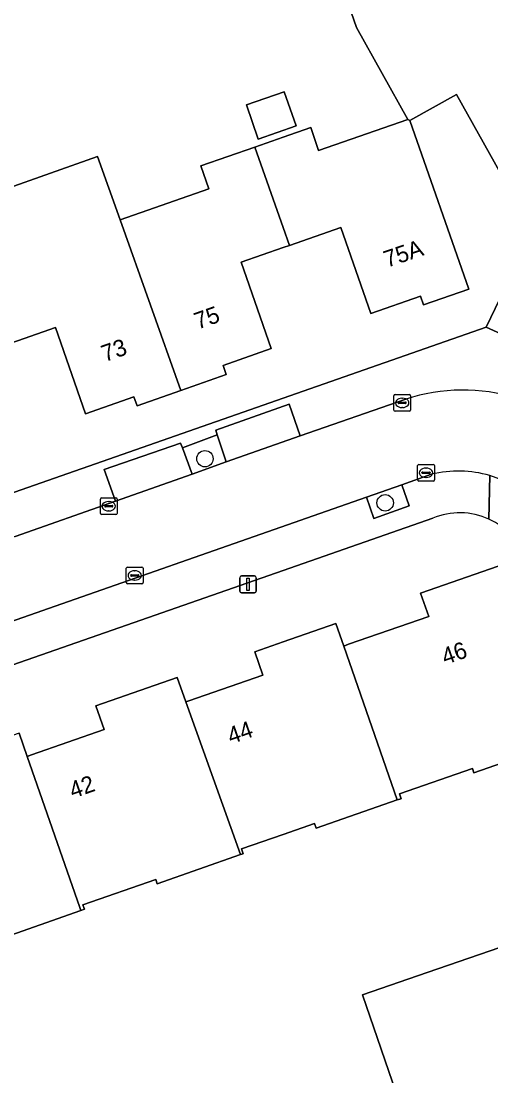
# Model space of a CAD drawing. Extents: x 158472 to 159562, y 388525 to 389606.
# Drawn here: x 158984.4 to 159012.4, y 389239.9 to 389302.9 of the extents above; entities that cross this region are included whole.
import ezdxf

# ---------------------------------------------------------------- set-up
doc = ezdxf.new("R2010")
doc.units = 0
for name, color, linetype in [('IMGEO_Boom', 7, 'Continuous'), ('IMGEO_Erf', 7, 'Continuous'), ('IMGEO_Groenvoorziening', 7, 'Continuous'), ('IMGEO_Kolk', 7, 'Continuous'), ('IMGEO_Lichtmast', 7, 'Continuous'), ('IMGEO_Pand', 7, 'Continuous'), ('IMGEO_Pand_nummerreeks', 7, 'Continuous'), ('IMGEO_Parkeervlak_open', 7, 'Continuous'), ('IMGEO_Rijbaan_lokaal_open', 7, 'Continuous'), ('IMGEO_Voetpad_open', 7, 'Continuous')]:
    doc.layers.add(name, color=color, linetype=linetype)

msp = doc.modelspace()

# ---------------------------------------------------------------- linework, layer by layer
at = {"layer": 'IMGEO_Boom'}
for centre in [(158995.341, 389276.771), (159006.089, 389274.138)]:
    msp.add_circle(centre, 0.489, dxfattribs=at)
at = {"layer": 'IMGEO_Erf'}
for points in [[(158980.511, 389291.811), (158988.94, 389294.804), (158990.285, 389291.016), (158995.58, 389292.865), (158995.1, 389294.24), (158998.314, 389295.362), (159000, 389295.951), (159001.645, 389296.525), (159002.122, 389295.158), (159007.431, 389297.012), (159004.373, 389302.5), (159003.061, 389306.299)], [(159012.966, 389293.813), (159010.349, 389298.509), (159007.567, 389296.959), (159011.081, 389286.893), (159008.375, 389285.949), (159008.192, 389286.472), (159005.23, 389285.438), (159003.438, 389290.57), (159000.375, 389289.5), (159000, 389289.369), (158997.496, 389288.495), (158999.296, 389283.34), (158996.419, 389282.336), (158996.609, 389281.792), (158993.897, 389280.845), (158991.289, 389279.934), (158991.105, 389280.461), (158988.218, 389279.453), (158986.425, 389284.59), (158983.42, 389283.541)], [(158955.384, 389264.778), (158959.94, 389266.371), (159000, 389280.376), (159012.117, 389284.612), (159015.63, 389291.923)], [(159008.923, 389273.222), (159000, 389270.106), (158963.868, 389257.489)], [(158984.255, 389260.401), (158984.741, 389259.009), (158984.995, 389259.098), (158989.331, 389260.612), (158988.838, 389262.025), (158993.68, 389263.716), (158994.201, 389262.264), (158994.385, 389262.328), (158998.794, 389263.867), (158998.31, 389265.253), (159000, 389265.843), (159003.143, 389266.941), (159003.613, 389265.593), (159003.91, 389265.697), (159008.684, 389267.363), (159008.198, 389268.753), (159013.277, 389270.527)], [(159016.958, 389259.985), (159012.238, 389258.337), (159011.385, 389258.039), (159011.297, 389258.293), (159006.933, 389256.769), (159007.032, 389256.487), (159006.812, 389256.41), (159001.98, 389254.723), (159001.88, 389255.011), (159000, 389254.355), (158997.525, 389253.491), (158997.624, 389253.206), (158997.468, 389253.152), (158992.498, 389251.416), (158992.411, 389251.667), (158988.062, 389250.149), (158988.115, 389250), (158988.154, 389249.888), (158987.948, 389249.816), (158983.073, 389248.114)], [(159013.061, 389231.4), (159011.409, 389236.198), (159008.081, 389235.052), (159004.731, 389244.781), (159008.021, 389245.914), (159012.923, 389247.602)]]:
    msp.add_lwpolyline(points, dxfattribs=at)
msp.add_lwpolyline([(158997.81, 389297.882), (159000.064, 389298.669), (159000.776, 389296.627), (158998.522, 389295.841)], close=True, dxfattribs=at)
for centre, radius, start, end in [((159010.53, 389269.354), 4.189, 65.38366, 112.5654), ((159010.529, 389269.352), 4.191, 18.23235, 65.38386)]:
    msp.add_arc(centre, radius, start, end, dxfattribs=at)
at = {"layer": 'IMGEO_Groenvoorziening'}
for points in [[(158996.068, 389278.193), (158994.009, 389277.415), (158994.573, 389275.858), (158996.611, 389276.582)], [(159007.088, 389275.207), (159004.981, 389274.47), (159005.42, 389273.2), (159007.526, 389273.959)]]:
    msp.add_lwpolyline(points, close=True, dxfattribs=at)
at = {"layer": 'IMGEO_Kolk'}
for p, q in [((159006.602, 389279.676), (159006.602, 389280.528)), ((159006.677, 389280.602), (159007.529, 389280.602)), ((159007.09, 389280.382), (159007.115, 389280.382)), ((159007.603, 389280.528), (159007.603, 389279.676)), ((159006.861, 389280.096), (159006.861, 389280.108)), ((159007.299, 389280.059), (159006.901, 389280.059)), ((159006.904, 389280.145), (159007.302, 389280.145)), ((159007.113, 389279.822), (159007.088, 389279.822)), ((159007.345, 389280.108), (159007.345, 389280.096)), ((159007.529, 389279.602), (159006.677, 389279.602)), ((159008.023, 389275.508), (159008.023, 389276.36)), ((159008.098, 389276.434), (159008.95, 389276.434)), ((159008.325, 389275.977), (159008.723, 389275.977)), ((159008.511, 389276.214), (159008.536, 389276.214)), ((159009.024, 389276.36), (159009.024, 389275.508)), ((159008.95, 389275.434), (159008.098, 389275.434)), ((159008.282, 389275.928), (159008.282, 389275.94)), ((159008.72, 389275.891), (159008.322, 389275.891)), ((159008.534, 389275.654), (159008.509, 389275.654)), ((159008.766, 389275.94), (159008.766, 389275.928)), ((158989.106, 389273.511), (158989.106, 389274.363)), ((158989.181, 389274.437), (158990.033, 389274.437)), ((158989.594, 389274.217), (158989.619, 389274.217)), ((158990.107, 389274.363), (158990.107, 389273.511)), ((158989.365, 389273.931), (158989.365, 389273.943)), ((158989.803, 389273.894), (158989.405, 389273.894)), ((158989.408, 389273.98), (158989.806, 389273.98)), ((158989.617, 389273.657), (158989.592, 389273.657)), ((158989.849, 389273.943), (158989.849, 389273.931)), ((158990.033, 389273.437), (158989.181, 389273.437)), ((158990.727, 389270.306), (158991.579, 389270.306)), ((158990.652, 389269.38), (158990.652, 389270.232)), ((158990.911, 389269.8), (158990.911, 389269.812)), ((158991.349, 389269.763), (158990.951, 389269.763)), ((158990.954, 389269.849), (158991.352, 389269.849)), ((158991.14, 389270.086), (158991.165, 389270.086)), ((158991.395, 389269.812), (158991.395, 389269.8)), ((158991.653, 389270.232), (158991.653, 389269.38)), ((158991.579, 389269.306), (158990.727, 389269.306)), ((158991.163, 389269.526), (158991.138, 389269.526))]:
    msp.add_line(p, q, dxfattribs=at)
for points in [[(159006.602, 389279.676), (159006.602, 389280.528)], [(159006.677, 389280.602), (159007.529, 389280.602)], [(159007.603, 389280.528), (159007.603, 389279.676)], [(159007.529, 389279.602), (159006.677, 389279.602)], [(159008.023, 389275.508), (159008.023, 389276.36)], [(159008.098, 389276.434), (159008.95, 389276.434)], [(159009.024, 389276.36), (159009.024, 389275.508)], [(159008.95, 389275.434), (159008.098, 389275.434)], [(158989.106, 389273.511), (158989.106, 389274.363)], [(158989.181, 389274.437), (158990.033, 389274.437)], [(158990.107, 389274.363), (158990.107, 389273.511)], [(158990.033, 389273.437), (158989.181, 389273.437)], [(158990.727, 389270.306), (158991.579, 389270.306)], [(158990.652, 389269.38), (158990.652, 389270.232)], [(158991.653, 389270.232), (158991.653, 389269.38)], [(158991.579, 389269.306), (158990.727, 389269.306)]]:
    msp.add_lwpolyline(points, dxfattribs=at)
for centre, radius, start, end in [((159006.679, 389280.526), 0.0765, 91.55205, 178.44795), ((159006.679, 389280.526), 0.0765, 91.55205, 178.44795), ((159007.527, 389280.526), 0.0765, 1.55205, 88.44795), ((159007.527, 389280.526), 0.0765, 1.55205, 88.44795), ((159006.901, 389280.105), 0.0403, 85.87752, 175.75265), ((159006.898, 389280.095), 0.0366, 178.93798, 274.71019), ((159007.302, 389280.102), 0.043, 264.86636, 352.45326), ((159007.306, 389280.107), 0.0386, 1.73085, 96.63898), ((159006.679, 389279.678), 0.0765, 181.55205, 268.44795), ((159006.679, 389279.678), 0.0765, 181.55205, 268.44795), ((159007.527, 389279.678), 0.0765, 271.55205, 358.44795), ((159007.527, 389279.678), 0.0765, 271.55205, 358.44795), ((159008.1, 389276.358), 0.0765, 91.55205, 178.44795), ((159008.1, 389276.358), 0.0765, 91.55205, 178.44795), ((159008.322, 389275.937), 0.0403, 85.87752, 175.75265), ((159008.727, 389275.939), 0.0386, 1.73085, 96.63898), ((159008.948, 389276.358), 0.0765, 1.55205, 88.44795), ((159008.948, 389276.358), 0.0765, 1.55205, 88.44795), ((159008.1, 389275.51), 0.0765, 181.55205, 268.44795), ((159008.1, 389275.51), 0.0765, 181.55205, 268.44795), ((159008.319, 389275.927), 0.0366, 178.93798, 274.71019), ((159008.723, 389275.934), 0.043, 264.86636, 352.45326), ((159008.948, 389275.51), 0.0765, 271.55205, 358.44795), ((159008.948, 389275.51), 0.0765, 271.55205, 358.44795), ((158989.183, 389274.361), 0.0765, 91.55205, 178.44795), ((158989.183, 389274.361), 0.0765, 91.55205, 178.44795), ((158990.031, 389274.361), 0.0765, 1.55205, 88.44795), ((158990.031, 389274.361), 0.0765, 1.55205, 88.44795), ((158989.183, 389273.513), 0.0765, 181.55205, 268.44795), ((158989.183, 389273.513), 0.0765, 181.55205, 268.44795), ((158989.405, 389273.94), 0.0403, 85.87752, 175.75265), ((158989.402, 389273.93), 0.0366, 178.93798, 274.71019), ((158989.806, 389273.937), 0.043, 264.86636, 352.45326), ((158989.81, 389273.942), 0.0386, 1.73085, 96.63898), ((158990.031, 389273.513), 0.0765, 271.55205, 358.44795), ((158990.031, 389273.513), 0.0765, 271.55205, 358.44795), ((158990.729, 389270.23), 0.0765, 91.55205, 178.44795), ((158990.729, 389270.23), 0.0765, 91.55205, 178.44795), ((158991.577, 389270.23), 0.0765, 1.55205, 88.44795), ((158991.577, 389270.23), 0.0765, 1.55205, 88.44795), ((158990.951, 389269.809), 0.0403, 85.87752, 175.75265), ((158990.948, 389269.799), 0.0366, 178.93798, 274.71019), ((158991.352, 389269.806), 0.043, 264.86636, 352.45326), ((158991.356, 389269.811), 0.0386, 1.73085, 96.63898), ((158990.729, 389269.382), 0.0765, 181.55205, 268.44795), ((158990.729, 389269.382), 0.0765, 181.55205, 268.44795), ((158991.577, 389269.382), 0.0765, 271.55205, 358.44795), ((158991.577, 389269.382), 0.0765, 271.55205, 358.44795)]:
    msp.add_arc(centre, radius, start, end, dxfattribs=at)
for centre, major_axis, ratio, start_param, end_param in [((159007.089, 389280.102), (-0.387, 0.002), 0.722429, 4.712389, 7.853982), ((159007.114, 389280.102), (-0.39, 0.002), 0.717154, 1.570796, 4.712389), ((159008.51, 389275.934), (-0.387, 0.002), 0.722429, 4.712389, 7.853982), ((159008.535, 389275.934), (-0.39, 0.002), 0.717154, 1.570796, 4.712389), ((158989.593, 389273.937), (-0.387, 0.002), 0.722429, 4.712389, 7.853982), ((158989.618, 389273.937), (-0.39, 0.002), 0.717154, 1.570796, 4.712389), ((158991.139, 389269.806), (-0.387, 0.002), 0.722429, 4.712389, 7.853982), ((158991.164, 389269.806), (-0.39, 0.002), 0.717154, 1.570796, 4.712389)]:
    msp.add_ellipse(centre, major_axis=major_axis, ratio=ratio, start_param=start_param, end_param=end_param, dxfattribs=at)
at = {"layer": 'IMGEO_Lichtmast'}
for p, q in [((158997.413, 389268.874), (158997.413, 389269.674)), ((158997.413, 389269.674), (158997.413, 389268.874)), ((158997.513, 389269.774), (158998.303, 389269.774)), ((158998.303, 389269.774), (158997.513, 389269.774)), ((158998.403, 389269.674), (158998.403, 389268.874)), ((158998.403, 389268.874), (158998.403, 389269.674)), ((158998.303, 389268.774), (158997.513, 389268.774)), ((158997.513, 389268.774), (158998.303, 389268.774))]:
    msp.add_line(p, q, dxfattribs=at)
msp.add_lwpolyline([(158997.833, 389269.649), (158997.983, 389269.649), (158997.983, 389268.899), (158997.833, 389268.899), (158997.833, 389269.649)], dxfattribs=at)
for centre, start, end in [((158997.513, 389269.674), 90, 180), ((158997.513, 389269.674), 90, 180), ((158998.303, 389269.674), 0, 90), ((158998.303, 389269.674), 360, 90), ((158997.513, 389268.874), 180, 270), ((158997.513, 389268.874), 180, 270), ((158998.303, 389268.874), 270, 0), ((158998.303, 389268.874), 270, 0)]:
    msp.add_arc(centre, 0.1, start, end, dxfattribs=at)
at = {"layer": 'IMGEO_Pand'}
for points in [[(159007.567, 389296.959), (159010.349, 389298.509), (159012.966, 389293.813), (159015.619, 389295.291), (159015.88, 389294.822), (159018.317, 389296.18), (159013.055, 389305.564), (159010.78, 389309.622), (159006.472, 389307.221), (159006.056, 389307.968), (159003.061, 389306.299), (159004.373, 389302.5), (159007.431, 389297.012)], [(158997.81, 389297.882), (158998.522, 389295.841), (159000.776, 389296.627), (159000.064, 389298.669)], [(159007.567, 389296.959), (159007.431, 389297.012), (159002.122, 389295.158), (159001.645, 389296.525), (159000, 389295.951), (158998.314, 389295.362), (159000, 389290.568), (159000.375, 389289.5), (159003.438, 389290.57), (159005.23, 389285.438), (159008.192, 389286.472), (159008.375, 389285.949), (159011.081, 389286.893)], [(158993.897, 389280.845), (158996.609, 389281.792), (158996.419, 389282.336), (158999.296, 389283.34), (158997.496, 389288.495), (159000, 389289.369), (159000.375, 389289.5), (159000, 389290.568), (158998.314, 389295.362), (158995.1, 389294.24), (158995.58, 389292.865), (158990.285, 389291.016)], [(158990.285, 389291.016), (158988.94, 389294.804), (158980.511, 389291.811), (158981.333, 389289.474), (158981.563, 389288.82), (158983.42, 389283.541), (158986.425, 389284.59), (158988.218, 389279.453), (158991.105, 389280.461), (158991.289, 389279.934), (158993.897, 389280.845)], [(159003.613, 389265.593), (159006.812, 389256.41), (159007.032, 389256.487), (159006.933, 389256.769), (159011.297, 389258.293), (159011.385, 389258.039), (159012.238, 389258.337), (159016.958, 389259.985), (159013.277, 389270.527), (159008.198, 389268.753), (159008.684, 389267.363), (159003.91, 389265.697)], [(159003.613, 389265.593), (159003.143, 389266.941), (159000, 389265.843), (158998.31, 389265.253), (158998.794, 389263.867), (158994.385, 389262.328), (158994.201, 389262.264), (158997.468, 389253.152), (158997.624, 389253.206), (158997.525, 389253.491), (159000, 389254.355), (159001.88, 389255.011), (159001.98, 389254.723), (159006.812, 389256.41)], [(158994.201, 389262.264), (158993.68, 389263.716), (158988.838, 389262.025), (158989.331, 389260.612), (158984.995, 389259.098), (158984.741, 389259.009), (158987.884, 389250), (158987.948, 389249.816), (158988.154, 389249.888), (158988.115, 389250), (158988.062, 389250.149), (158992.411, 389251.667), (158992.498, 389251.416), (158997.468, 389253.152)], [(158984.741, 389259.009), (158984.255, 389260.401), (158979.39, 389258.702), (158979.88, 389257.298), (158975.485, 389255.763), (158975.297, 389255.698), (158977.297, 389250), (158978.512, 389246.538), (158978.815, 389246.644), (158978.618, 389246.814), (158982.993, 389248.342), (158983.073, 389248.114), (158987.948, 389249.816), (158987.884, 389250)], [(159017.938, 389243.738), (159019.371, 389244.231), (159017.65, 389249.23), (159012.923, 389247.602), (159008.021, 389245.914), (159004.731, 389244.781), (159008.081, 389235.052), (159011.409, 389236.198), (159011.375, 389236.296), (159019.522, 389239.136), (159019.449, 389239.348)]]:
    msp.add_lwpolyline(points, close=True, dxfattribs=at)
at = {"layer": 'IMGEO_Parkeervlak_open'}
for points in [[(158996.068, 389278.193), (158996.611, 389276.582), (159001.023, 389278.132), (159000.364, 389280.018), (158995.991, 389278.471)], [(158994.009, 389277.415), (158993.88, 389277.702), (158989.325, 389276.124), (158989.999, 389274.235), (158994.573, 389275.858)]]:
    msp.add_lwpolyline(points, close=True, dxfattribs=at)
at = {"layer": 'IMGEO_Rijbaan_lokaal_open'}
msp.add_lwpolyline([(159007.317, 389280.329), (159001.023, 389278.132), (158996.611, 389276.582), (158994.573, 389275.858), (158989.999, 389274.235), (158984.014, 389272.131), (158980.08, 389270.77), (158981.686, 389266.324), (159004.981, 389274.47), (159007.088, 389275.207), (159008.849, 389275.846)], dxfattribs=at)
for centre, radius, start, end in [((159010.712, 389269.912), 10.956, 72.89926, 108.0532), ((159010.434, 389269.357), 6.68, 73.56685, 103.72962), ((159010.434, 389269.348), 6.689, 18.14649, 73.58547)]:
    msp.add_arc(centre, radius, start, end, dxfattribs=at)
at = {"layer": 'IMGEO_Voetpad_open'}
for points in [[(159015.63, 389291.923), (159012.117, 389284.612), (159014.444, 389283.559)], [(159013.934, 389280.384), (159014.444, 389283.559), (159012.117, 389284.612), (159000, 389280.376), (158959.94, 389266.371), (158955.384, 389264.778)], [(158984.014, 389272.131), (158989.999, 389274.235), (158989.325, 389276.124), (158993.88, 389277.702), (158994.009, 389277.415), (158996.068, 389278.193), (158995.991, 389278.471), (159000.364, 389280.018), (159001.023, 389278.132), (159007.317, 389280.329)], [(159008.849, 389275.846), (159007.088, 389275.207), (159007.526, 389273.959), (159005.42, 389273.2), (159004.981, 389274.47), (158981.686, 389266.324), (158981.504, 389266.259), (158981.964, 389264.991), (158979.122, 389263.995), (158978.671, 389265.273), (158978.398, 389265.168), (158961.876, 389259.43), (158962.334, 389258.151), (158959.526, 389257.117), (158959.037, 389258.439), (158958.314, 389258.181)], [(159012.324, 389275.764), (159012.275, 389273.162)], [(159012.275, 389273.162), (159012.324, 389275.764)], [(158885.939, 389250.158), (158886.78, 389247.717), (158889.196, 389248.541), (158893.347, 389250), (158896.417, 389251.079), (158904.996, 389254.065), (158907.843, 389255.038), (158906.307, 389259.454), (158904.512, 389264.476), (158914.984, 389268.112), (158923.494, 389271.073), (158923.472, 389271.384), (158931.926, 389274.36), (158943.437, 389260.66), (158944.66, 389257.144), (158945.889, 389253.613), (158947.525, 389254.216), (158947.731, 389254.288), (158951.291, 389255.527), (158952.053, 389253.338), (158954.597, 389254.251), (158963.868, 389257.489), (159000, 389270.106)], [(159000, 389270.106), (159008.923, 389273.222)]]:
    msp.add_lwpolyline(points, dxfattribs=at)
for centre, radius, start, end in [((159010.712, 389269.912), 10.956, 72.89926, 108.0532), ((159010.434, 389269.357), 6.68, 73.56685, 103.72962), ((159010.434, 389269.348), 6.689, 18.14649, 73.58547), ((159010.53, 389269.354), 4.189, 65.38366, 112.5654), ((159010.529, 389269.352), 4.191, 18.23235, 65.38386)]:
    msp.add_arc(centre, radius, start, end, dxfattribs=at)

# ---------------------------------------------------------------- texts
at = {"layer": 'IMGEO_Pand_nummerreeks'}
for s, rotation, p in [('75A', 18.76232, (159006.202, 389288.16)), ('75', 19.33473, (158994.912, 389284.473)), ('73', 19.33733, (158989.373, 389282.529)), ('46', 19.41181, (159009.668, 389264.459)), ('44', 19.23992, (158996.89, 389259.728)), ('42', 19.24565, (158987.462, 389256.484))]:
    msp.add_text(s, height=1, rotation=rotation, dxfattribs=at).set_placement(p)

doc.saveas('drawing.dxf')
